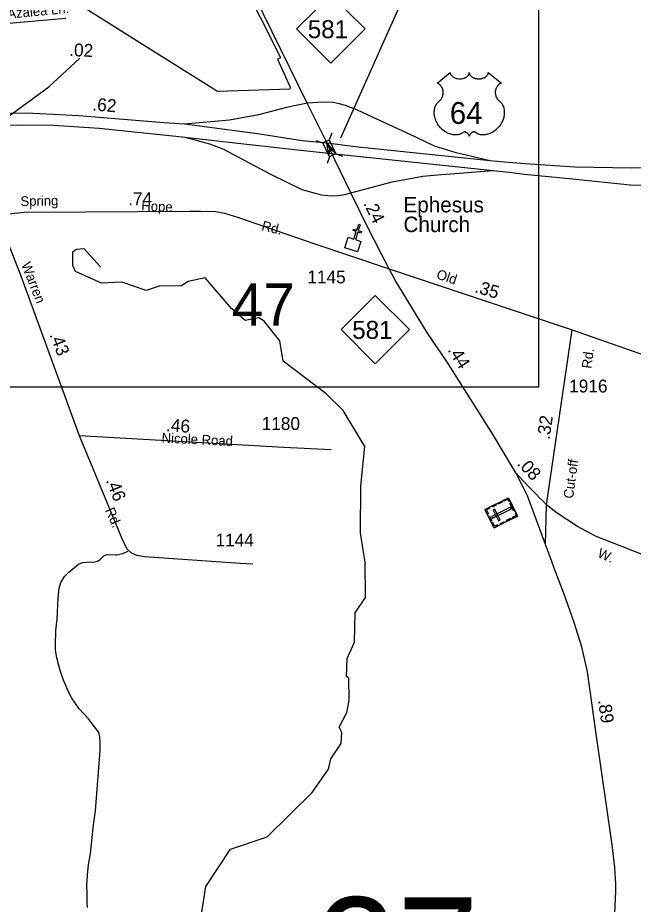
# Model space of a CAD drawing. Extents: x 2220236 to 2384410, y 720751 to 894131.
# Drawn here: x 2264156 to 2270127, y 787885 to 796491 of the extents above; entities that cross this region are included whole.
import ezdxf

# ---------------------------------------------------------------- set-up
doc = ezdxf.new("R2010")
doc.units = 0
for name, color, linetype in [('Exist Boundary Political City Limit New', 7, 'Continuous'), ('Exist Cultural Cemetery CELL', 7, 'Continuous'), ('Exist Cultural Church CELL', 7, 'Continuous'), ('Exist Cultural Church Label', 7, 'Continuous'), ('Exist Hydrographic Misc Water Feature', 7, 'Continuous'), ('Exist Road Non-System Type 51', 7, 'Continuous'), ('Exist Road Non-System Type 51 Label', 7, 'Continuous'), ('Exist Road Primary NC Attributed', 7, 'Continuous'), ('Exist Road Primary NC Service Mileage Hundredths English Label', 7, 'Continuous'), ('Exist Road Primary NC Shield CELL', 7, 'Continuous'), ('Exist Road Primary NC Shield Number Label', 7, 'Continuous'), ('Exist Road Primary NC Structure Standard Bridge CELL', 7, 'Continuous'), ('Exist Road Primary US Divided Attributed', 7, 'Continuous'), ('Exist Road Primary US Mileage Hundredths English Label', 7, 'Continuous'), ('Exist Road Primary US Ramp 1 Lane  Attributed', 7, 'Continuous'), ('Exist Road Primary US Shield CELL', 7, 'Continuous'), ('Exist Road Primary US Shield Number Label', 7, 'Continuous'), ('Exist Road Secondary Mileage Hundredths English Label', 7, 'Continuous'), ('Exist Road Secondary Structure Standard Bridge Attributed CELL', 7, 'Continuous'), ('Exist Road Secondary Structure Standard Bridge Number Label', 7, 'Continuous'), ('Exist Road Secondary Type 51 Attributed', 7, 'Continuous'), ('Exist Road Secondary Type 51 Label', 7, 'Continuous'), ('Exist Road Secondary Type 51 Number Label', 7, 'Continuous'), ('Map Preparation Boundary City Limit Buffer Line', 7, 'Continuous'), ('Map Preparation Inset Cut Line', 7, 'Continuous')]:
    doc.layers.add(name, color=color, linetype=linetype)

msp = doc.modelspace()

# ---------------------------------------------------------------- linework, layer by layer
at = {"layer": 'Exist Boundary Political City Limit New'}
msp.add_lwpolyline([(2266385.2, 796742.4), (2266628.8, 796252.2), (2266703.5, 796101.3), (2266676.8, 796089.5), (2266798.8, 795815.6), (2266795.8, 795798.6), (2266093.5, 795774.1), (2265365.2, 796231.4), (2264640, 796691.1)], dxfattribs=at)
at = {"layer": 'Exist Cultural Cemetery CELL'}
for points in [[(2268776.8, 791539.2), (2268687.8, 791717.3), (2268915.6, 791831.1), (2269004.6, 791653)], [(2268797, 791759.2), (2268758.3, 791739.8), (2268753.2, 791750), (2268791.9, 791769.4)], [(2268856, 791788.6), (2268817.3, 791769.2), (2268812.2, 791779.4), (2268850.9, 791798.8)], [(2268930.4, 791801.5), (2268920.1, 791796.3), (2268910.3, 791816), (2268874.1, 791797.9), (2268869.1, 791807.9), (2268915.6, 791831.1)], [(2268968.6, 791699.3), (2268930.7, 791775.2), (2268940.9, 791780.3), (2268978.8, 791704.4)], [(2268726.5, 791736.7), (2268731.6, 791726.6), (2268702.8, 791712.2), (2268721, 791675.9), (2268711, 791670.9), (2268687.8, 791717.3)], [(2268754.3, 791649.8), (2268762.6, 791633.1), (2268944, 791723.7), (2268935.7, 791740.4)], [(2268819.4, 791606.1), (2268836.1, 791614.5), (2268783.5, 791719.8), (2268766.8, 791711.4)], [(2268989.7, 791682.6), (2268979.5, 791677.4), (2268989.3, 791657.8), (2268953.1, 791639.7), (2268958.1, 791629.7), (2269004.5, 791652.9)], [(2268743.7, 791605.4), (2268720.5, 791651.8), (2268730.7, 791656.9), (2268753.9, 791610.5)], [(2268815.5, 791558.5), (2268810.5, 791568.7), (2268781.7, 791554.3), (2268763.5, 791590.6), (2268753.6, 791585.6), (2268776.8, 791539.2)], [(2268881.9, 791591.7), (2268843.1, 791572.3), (2268838, 791582.5), (2268876.8, 791601.9)], [(2268942, 791621.7), (2268903.3, 791602.3), (2268898.2, 791612.5), (2268936.9, 791631.9)]]:
    msp.add_lwpolyline(points, close=True, dxfattribs=at)
at = {"layer": 'Exist Cultural Church CELL'}
msp.add_lwpolyline([(2267361.4, 794359.4), (2267415.5, 794341.8), (2267439.3, 794414.1), (2267408.9, 794424.1), (2267413.9, 794439.3), (2267444.3, 794429.3), (2267463.1, 794486.4), (2267478.3, 794481.4), (2267459.5, 794424.3), (2267489.9, 794414.3), (2267484.9, 794399.1), (2267454.5, 794409.1), (2267430.8, 794336.8), (2267485.5, 794318.6), (2267452.3, 794217.5), (2267328.2, 794258.3)], close=True, dxfattribs=at)
at = {"layer": 'Exist Hydrographic Misc Water Feature'}
msp.add_lwpolyline([(2265893.8, 787499.1), (2265980.9, 788058.2), (2266218.8, 788420.7), (2266575.8, 788537.9), (2267012.9, 788968.4), (2267168.8, 789194.8), (2267193.8, 789296), (2267291.8, 789444.8), (2267298.8, 789552.9), (2267273.8, 789602.6), (2267346.8, 789745.4), (2267370.8, 789863), (2267368.9, 790079.5), (2267343.9, 790096.4), (2267350.9, 790270.1), (2267423.9, 790429.3), (2267429.8, 790714.6), (2267528.9, 790863.4), (2267525, 791204.6), (2267480.9, 791487.6), (2267484.8, 791946.7), (2267522.9, 792329.7), (2267311.9, 792678.4), (2267143, 792842.6), (2266731.8, 793156.1), (2266697, 793353.6), (2266544.8, 793543.7), (2266494.8, 793577.6), (2266361.9, 793550.8), (2266227.8, 793668.4), (2265974.8, 793965.5), (2265808.9, 793929.6), (2265742.9, 793888.3), (2265525.9, 793886.2), (2265401.9, 793842.9), (2265166.9, 793923.1), (2264968, 793914.1), (2264716.8, 794027.6), (2264690.9, 794087.1), (2264689.9, 794218.4), (2264722.9, 794243.8), (2264797.8, 794252.2), (2264957.9, 794071.8)], dxfattribs=at)
at = {"layer": 'Exist Road Non-System Type 51'}
for p, q in [((2263944.6, 796428.7), (2264622.4, 796486.6)), ((2269275.9, 791377.3), (2269285.6, 791763.6))]:
    msp.add_line(p, q, dxfattribs=at)
msp.add_lwpolyline([(2264830.9, 787852.9), (2264828.4, 787897), (2264829.5, 787988.9), (2264826.7, 788068.8), (2264831.9, 788166.8), (2264841, 788266.8), (2264859.9, 788377), (2264889.2, 788655.1), (2264910, 788791.2), (2264956.5, 789377.5), (2264955.6, 789457.3), (2264951.1, 789511.4), (2264946.9, 789539.2), (2264938.7, 789559.2), (2264890.2, 789620.8), (2264843.5, 789684.1), (2264752.8, 789781.4), (2264681.8, 789886.6), (2264651.3, 789942.2), (2264600.2, 790061.9), (2264569.3, 790145.5), (2264552.9, 790201.2), (2264536.3, 790277.1), (2264523.4, 790351), (2264521.1, 790396.8), (2264523.7, 790540.9), (2264536.6, 790652.8), (2264548.7, 790858.9), (2264557.9, 790954.9), (2264573.2, 791009.1), (2264608.7, 791065.4), (2264650.4, 791107.7), (2264745.6, 791186.5), (2264767.4, 791196.9), (2264787.3, 791203), (2264861.2, 791207.7), (2264891.4, 791205.9), (2264929.1, 791214.3), (2264955.1, 791232.6), (2264990.6, 791268.8), (2265012.6, 791277.2), (2265042.4, 791279.4), (2265102.5, 791275.9), (2265116.5, 791276), (2265176.4, 791288.6), (2265228.1, 791313.1)], dxfattribs=at)
at = {"layer": 'Exist Road Primary NC Attributed'}
for points in [[(2266964.1, 795660.4), (2266371.3, 796873.2), (2266310.4, 796972.7), (2266269.7, 797046.3), (2266154.2, 797215), (2266099.6, 797280.5), (2266012.7, 797371.7), (2265867.5, 797512.3), (2264281, 799034.6)], [(2267155.8, 795272.1), (2266964.1, 795660.4)], [(2267203.3, 795172.5), (2267155.8, 795272.1)], [(2267385.5, 794791.8), (2267231.6, 795112.4), (2267203.3, 795172.5)], [(2267759.2, 794053.6), (2267686, 794188.8), (2267543.3, 794473.3), (2267385.5, 794791.8)], [(2268986.7, 792072.1), (2268768.9, 792441.6), (2268319.4, 793153.2), (2268130.9, 793429.5), (2267818.2, 793942.2), (2267759.2, 794053.6)], [(2269908.1, 787520), (2269949.2, 787797.6), (2269957.9, 788009.5), (2269957.9, 788079.9), (2269946.7, 788241), (2269922.8, 788461.5), (2269771.3, 789517.1), (2269682, 790139.6), (2269627.9, 790383.2), (2269554.8, 790621.4), (2269457.4, 790894.8), (2269360.1, 791146.5), (2269335.7, 791211.4), (2269276.2, 791376.5), (2269100.3, 791850.2), (2269043.5, 791965.2), (2268986.7, 792072.1)]]:
    msp.add_lwpolyline(points, dxfattribs=at)
at = {"layer": 'Exist Road Primary NC Service Mileage Hundredths English Label'}
msp.add_line((2267289.9, 795323.7), (2267911.7, 796719.5), dxfattribs=at)
at = {"layer": 'Exist Road Primary NC Shield CELL'}
for points in [[(2266860, 796381.6), (2267193, 796714.6), (2267526, 796381.6), (2267193, 796048.6)], [(2267291.5, 793463), (2267624.5, 793796), (2267957.5, 793463), (2267624.5, 793130)]]:
    msp.add_lwpolyline(points, close=True, dxfattribs=at)
at = {"layer": 'Exist Road Primary NC Structure Standard Bridge CELL'}
for p, q in [((2267201.2, 795371.6), (2267177.9, 795306.7)), ((2267049.1, 795299.8), (2267114.1, 795276.5)), ((2267179.8, 795140.4), (2267156.6, 795075.5)), ((2267242.2, 795169.9), (2267307.1, 795146.7))]:
    msp.add_line(p, q, dxfattribs=at)
msp.add_lwpolyline([(2267177.9, 795306.7), (2267242.5, 795170.1), (2267178.7, 795139.9), (2267114.1, 795276.5)], close=True, dxfattribs=at)
at = {"layer": 'Exist Road Primary US Divided Attributed'}
for points in [[(2278760.7, 797785.7), (2278634.1, 797712.7), (2278123.1, 797423.3), (2277447.8, 797050.5), (2276407.8, 796485.1), (2275955, 796277.4), (2275575.4, 796119.3), (2274988.2, 795883.4), (2274504.8, 795715.9), (2273971.9, 795562.5), (2273476.7, 795432.7), (2273042.8, 795331.3), (2272551.1, 795235.7), (2272168.5, 795175.6), (2271850.2, 795137.8), (2271531.8, 795104.8), (2271026, 795062.3), (2270657, 795042.2), (2270112.2, 795030.5), (2269560.4, 795041.1), (2269077, 795071.7), (2268875.4, 795088.3), (2268739.3, 795102.4)], [(2268766.4, 795006.9), (2268922.6, 794990.3), (2269072.9, 794973.8), (2269536.9, 794925.5), (2270098.1, 794867.7), (2270652.2, 794852.3), (2271040.2, 794858.2), (2271554.2, 794886.5), (2271929.2, 794916), (2272209.8, 794945.5), (2272624.2, 795003.3), (2273047.5, 795088.3), (2273507.3, 795194.4), (2274014.3, 795336), (2274540.2, 795503.5), (2275047.1, 795699.4), (2275674.4, 795973.1), (2276077.6, 796176), (2276417.2, 796362.4), (2277472.5, 796953.6), (2278132.1, 797318.5), (2278782.6, 797690.4)], [(2265772.7, 795458.7), (2265573.6, 795471), (2264748.1, 795539.4), (2264245, 795564.1), (2263924.2, 795558.8)], [(2263926, 795447.7), (2264159.2, 795451.6), (2264501.2, 795448.1), (2264945.7, 795418.6), (2265749.8, 795333.6), (2265775.9, 795330.8)], [(2267155.8, 795272.1), (2266914.1, 795295.9), (2266481.2, 795363.4), (2265772.7, 795458.7)], [(2265775.9, 795330.8), (2266347.5, 795267.6), (2266930.6, 795201.5), (2267203.3, 795172.5)], [(2268739.3, 795102.4), (2267430.5, 795238.1), (2267155.8, 795272.1)], [(2267203.3, 795172.5), (2267420.5, 795149.6), (2268766.4, 795006.9)]]:
    msp.add_lwpolyline(points, dxfattribs=at)
at = {"layer": 'Exist Road Primary US Ramp 1 Lane  Attributed'}
for points in [[(2266964.1, 795660.4), (2266871.9, 795642.6), (2266764.2, 795620.3), (2266492.1, 795548.9), (2266209.8, 795495.7), (2265772.7, 795458.7)], [(2268739.3, 795102.4), (2268409.4, 795177.8), (2268200.1, 795243.9), (2268017.3, 795330.2), (2267589.9, 795528.1), (2267451.7, 795593.5), (2267335.7, 795638.1), (2267274.8, 795656), (2267216.8, 795667.9), (2267142.5, 795670.9), (2267065.2, 795669.4), (2266964.1, 795660.4)], [(2265775.9, 795330.8), (2266015.6, 795266.4), (2266152.4, 795215.7), (2266606.6, 794973.2), (2266912.8, 794824.5), (2267098.6, 794772.4), (2267195.3, 794763.5), (2267265.1, 794766.5), (2267326.1, 794773.9), (2267385.5, 794791.8)], [(2267385.5, 794791.8), (2267788.3, 794898.3), (2268085.5, 794951.4), (2268267, 794970.3), (2268395.6, 794978.5), (2268766.4, 795006.9)]]:
    msp.add_lwpolyline(points, dxfattribs=at)
at = {"layer": 'Exist Road Primary US Shield CELL'}
msp.add_lwpolyline([(2268351.9, 795959.1), (2268352.2, 795953.8), (2268353.5, 795947.5), (2268354.5, 795944.2), (2268357.5, 795938), (2268362.3, 795930.6), (2268369.1, 795923.4), (2268376.8, 795917.1), (2268381.9, 795913.8), (2268390.7, 795909.1), (2268400.7, 795904.9), (2268411.8, 795901.7), (2268423.1, 795899.4), (2268435.5, 795898), (2268447.7, 795897.8), (2268460.9, 795898.8), (2268475.5, 795901.6), (2268482.2, 795903.4), (2268489.8, 795905.9), (2268496.7, 795908.8), (2268504.4, 795912.9), (2268510.6, 795916.9), (2268515.4, 795920.4), (2268522.2, 795926.9), (2268527.7, 795933.7), (2268529.9, 795937.5), (2268531.9, 795941.1), (2268534.6, 795948.9), (2268535.4, 795952.3), (2268535.9, 795959.4), (2268536.4, 795953.4), (2268537, 795949.7), (2268537.9, 795946.1), (2268539.5, 795942.2), (2268542.2, 795936.7), (2268545.2, 795932.2), (2268551, 795925.4), (2268554.5, 795922.1), (2268557.8, 795919.4), (2268566.5, 795913.4), (2268576.8, 795908.2), (2268581.8, 795906), (2268586.9, 795904.2), (2268593.5, 795902.2), (2268600.2, 795900.6), (2268606.9, 795899.5), (2268613.7, 795898.5), (2268620.7, 795898), (2268626.4, 795897.8), (2268633.4, 795897.9), (2268639.9, 795898.3), (2268646.5, 795899), (2268653.8, 795900.2), (2268659.6, 795901.5), (2268667.4, 795903.6), (2268674.3, 795906.1), (2268680.5, 795908.8), (2268688.5, 795912.9), (2268694.9, 795917), (2268699.6, 795920.8), (2268705.3, 795925.9), (2268710.6, 795932.1), (2268713.7, 795936.6), (2268715.9, 795941.2), (2268717.9, 795946.1), (2268719.2, 795951.2), (2268719.8, 795955.7), (2268719.9, 795959.5), (2268848.5, 795857.1), (2268845.5, 795855.9), (2268838.5, 795852.5), (2268833, 795849.3), (2268824.1, 795843), (2268820.3, 795839.6), (2268816.5, 795836), (2268813, 795832.2), (2268810, 795828.7), (2268806.2, 795823.5), (2268802.9, 795818.3), (2268799.6, 795812.6), (2268797.2, 795807.7), (2268793.3, 795797.4), (2268791.4, 795790.8), (2268790.2, 795785.3), (2268788.6, 795773.8), (2268788.3, 795768.3), (2268788.3, 795762.9), (2268788.6, 795757.2), (2268789.1, 795751.8), (2268790.1, 795746.1), (2268791, 795741), (2268792.6, 795734.9), (2268794.9, 795727.8), (2268797.7, 795720.8), (2268803.6, 795709.7), (2268811.1, 795698.3), (2268816.5, 795691.9), (2268821.8, 795686.4), (2268829.8, 795679.7), (2268834.1, 795675.9), (2268839, 795671), (2268847.1, 795661.6), (2268850.3, 795657.2), (2268853.6, 795652.3), (2268856.7, 795647.2), (2268859.7, 795641.7), (2268862.1, 795636.9), (2268866.6, 795625.9), (2268869.9, 795615.2), (2268871.5, 795609.6), (2268873.9, 795597), (2268874.8, 795590.7), (2268875.8, 795578.4), (2268875.8, 795563.5), (2268874.7, 795549.4), (2268872, 795532.9), (2268869.8, 795523), (2268866.4, 795511.6), (2268863.2, 795501.6), (2268857.3, 795486.9), (2268852.1, 795476.3), (2268845.3, 795463.8), (2268840.7, 795456.3), (2268835.3, 795448.3), (2268828.5, 795439), (2268820.6, 795429.1), (2268811.1, 795418.7), (2268803.5, 795411), (2268793.4, 795402.1), (2268787.4, 795397.1), (2268778.7, 795390.5), (2268766.9, 795382.6), (2268755.2, 795375.9), (2268745.2, 795370.8), (2268736.4, 795367), (2268725, 795362.6), (2268706, 795357.4), (2268699.1, 795355.9), (2268690.9, 795354.7), (2268683.2, 795354), (2268675.8, 795353.5), (2268665.8, 795353.5), (2268655.8, 795354.3), (2268646.4, 795355.6), (2268636.6, 795357.7), (2268626.4, 795360.7), (2268617, 795364.4), (2268607.6, 795369), (2268591.7, 795379), (2268587.1, 795381.5), (2268584.5, 795382.2), (2268578.4, 795382.5), (2268572.6, 795381.2), (2268566.7, 795378.9), (2268563.1, 795377), (2268558.4, 795373.9), (2268554.7, 795371), (2268550.3, 795366.8), (2268547.3, 795363.3), (2268545, 795360.6), (2268540.5, 795353.5), (2268538.9, 795350.2), (2268537.2, 795345.8), (2268535.8, 795339.5), (2268533.7, 795347.5), (2268531.4, 795352.8), (2268528.6, 795357.4), (2268525.8, 795361.4), (2268521.3, 795366.6), (2268517.3, 795370.5), (2268512.4, 795374.4), (2268507.3, 795377.5), (2268503.1, 795379.7), (2268499.3, 795381.1), (2268494.7, 795382.2), (2268490.9, 795382.5), (2268487.8, 795382.5), (2268483.5, 795381.5), (2268477.7, 795377.3), (2268472.2, 795373.5), (2268466.2, 795369.8), (2268459, 795366), (2268453.8, 795363.5), (2268447.6, 795361.1), (2268440.3, 795358.7), (2268432.4, 795356.6), (2268424.3, 795355), (2268417.1, 795353.9), (2268409.4, 795353.2), (2268402.5, 795353), (2268395.3, 795353.1), (2268388.6, 795353.6), (2268380.7, 795354.3), (2268371, 795355.7), (2268363, 795357.5), (2268354.5, 795359.8), (2268345.7, 795362.6), (2268336.4, 795366.1), (2268324.7, 795371.2), (2268316.6, 795375.4), (2268303.7, 795382.8), (2268288.7, 795393.2), (2268277.3, 795402.4), (2268269, 795409.9), (2268256.8, 795422.4), (2268249.6, 795430.5), (2268238.3, 795445.1), (2268231.1, 795455.6), (2268226.5, 795463.4), (2268219.6, 795475.9), (2268215.9, 795483.7), (2268211, 795495.1), (2268207.2, 795505.5), (2268204, 795515.4), (2268202.3, 795521.7), (2268199.8, 795532.7), (2268198.4, 795540.5), (2268196.9, 795551.2), (2268196.1, 795562.6), (2268196, 795573), (2268196.2, 795581.6), (2268197.2, 795591.7), (2268198.9, 795602.4), (2268201, 795611.6), (2268202.8, 795618.3), (2268205.6, 795626.3), (2268209.2, 795635.2), (2268213.4, 795643.7), (2268217.5, 795650.8), (2268222.6, 795658.4), (2268227.6, 795664.8), (2268234.2, 795672), (2268241, 795678.5), (2268247.3, 795683.6), (2268254.7, 795690.9), (2268258.6, 795695.3), (2268263.3, 795701.5), (2268267, 795707.2), (2268269.9, 795712.2), (2268273.9, 795719.8), (2268276.2, 795725.4), (2268279.2, 795734.1), (2268280.6, 795740.1), (2268282.2, 795748), (2268283.2, 795755.3), (2268283.5, 795764.5), (2268283.3, 795772.1), (2268282.3, 795781), (2268280.6, 795789.5), (2268278.6, 795797), (2268275.4, 795805.5), (2268272.5, 795811.7), (2268267.6, 795820.1), (2268262.1, 795828), (2268256.5, 795834.4), (2268250.8, 795840.1), (2268245.3, 795844.3), (2268240.1, 795848), (2268233.6, 795852), (2268227.3, 795855.1), (2268223.3, 795856.7)], close=True, dxfattribs=at)
at = {"layer": 'Exist Road Secondary Mileage Hundredths English Label'}
msp.add_lwpolyline([(2264046.2, 795520.4), (2264458.6, 795818.6), (2264756.8, 796097.7)], dxfattribs=at)
at = {"layer": 'Exist Road Secondary Structure Standard Bridge Attributed CELL'}
msp.add_lwpolyline([(2267173.8, 795157.5), (2267154.4, 795277.8), (2267231.3, 795183.3), (2267179.3, 795222.2)], close=True, dxfattribs=at)
at = {"layer": 'Exist Road Secondary Type 51 Attributed'}
for p in [(2267759.2, 794053.6), (2269285.6, 791763.6)]:
    msp.add_line(p, (2269533.9, 793460.6), dxfattribs=at)
for points in [[(2263953.3, 794574.9), (2264215.9, 794603.1), (2264813.3, 794606.6), (2265818.7, 794613.7), (2265933.3, 794613.7), (2266073.4, 794610.2), (2266161.5, 794594.3), (2266286.6, 794555.5), (2267037.4, 794296.3), (2267759.2, 794053.6)], [(2263953.3, 794574.9), (2264185.1, 793984.2), (2264752.8, 792435.6)], [(2269533.9, 793460.6), (2270311.5, 793187.7)], [(2264752.8, 792435.6), (2266736, 792323.3), (2267196.9, 792298.6)], [(2264752.8, 792435.6), (2265172.8, 791420.5), (2265216.9, 791332.4), (2265253.9, 791298.9), (2265306.8, 791274.2), (2265384.3, 791260.1), (2266313.1, 791196.6), (2266436.4, 791189.6)], [(2269285.6, 791763.6), (2269249.1, 791800.1), (2269220.7, 791827.2), (2269180.1, 791867.8), (2269120.7, 791931.8), (2269055.7, 791999), (2268986.7, 792072.1)], [(2270212.4, 791279.7), (2269761.8, 791456.8), (2269584.7, 791550.7), (2269388.9, 791682.2), (2269285.6, 791763.6)]]:
    msp.add_lwpolyline(points, dxfattribs=at)
at = {"layer": 'Map Preparation Boundary City Limit Buffer Line'}
msp.add_lwpolyline([(2266385.2, 796742.4), (2266628.8, 796252.2), (2266703.5, 796101.3), (2266676.8, 796089.5), (2266798.8, 795815.6), (2266795.8, 795798.6), (2266093.5, 795774.1), (2265365.2, 796231.4), (2264640, 796691.1)], dxfattribs=at)
at = {"layer": 'Map Preparation Inset Cut Line'}
msp.add_lwpolyline([(2256785.4, 804809.4), (2269207.8, 804809.4), (2269207.8, 792904.9), (2256785.4, 792904.9), (2256785.4, 804809.4)], dxfattribs=at)
msp.add_lwpolyline([(2256785.4, 804809.4), (2269207.8, 804809.4), (2269207.8, 792904.9), (2256785.4, 792904.9), (2256785.4, 804809.4)], dxfattribs=at)

# ---------------------------------------------------------------- texts
at = {"layer": 'Exist Cultural Church Label'}
for s, p in [('Ephesus', (2267897.4, 794601.1)), ('Church', (2267897.4, 794410))]:
    msp.add_text(s, height=150, dxfattribs=at).set_placement(p)
at = {"layer": 'Exist Road Non-System Type 51 Label'}
msp.add_text('Azalea Ln.', height=95, rotation=5.44468, dxfattribs=at).set_placement((2264059.4, 796480.8))
at = {"layer": 'Exist Road Primary NC Service Mileage Hundredths English Label'}
for s, rotation, p in [('.24', 296.3512, (2267506.4, 794688.6)), ('.44', 302.28157, (2268322.3, 793265.6)), ('.89', 278.16111, (2269784.6, 789864.5))]:
    msp.add_text(s, height=125, rotation=rotation, dxfattribs=at).set_placement(p)
at = {"layer": 'Exist Road Primary NC Shield Number Label'}
for p in [(2266969.2, 796291.9), (2267400.6, 793373.3)]:
    msp.add_text('581', height=175, dxfattribs=at).set_placement(p)
at = {"layer": 'Exist Road Primary US Mileage Hundredths English Label'}
msp.add_text('.62', height=125, rotation=355.26517, dxfattribs=at).set_placement((2264876.1, 795591.5))
at = {"layer": 'Exist Road Primary US Shield Number Label'}
msp.add_text('64', height=212.5, dxfattribs=at).set_placement((2268347.6, 795459.8))
at = {"layer": 'Exist Road Secondary Mileage Hundredths English Label'}
for s, rotation, p in [('.02', 357.61406, (2264653, 796119.1)), ('.74', 0.78347, (2265227.9, 794669.2)), ('.35', 343.09465, (2268580.8, 793828.2)), ('.43', 291.31192, (2264461.7, 793413.6)), ('.32', 81.6787, (2269314.2, 792390.7)), ('.46', 356.08018, (2265591.6, 792477.5)), ('.08', 313.34977, (2268992.8, 792156.7)), ('.46', 291.31192, (2265008.9, 792000.5))]:
    msp.add_text(s, height=125, rotation=rotation, dxfattribs=at).set_placement(p)
at = {"layer": 'Exist Road Secondary Structure Standard Bridge Number Label'}
for s, height, p in [('47', 410.1, (2266232.5, 793502.3)), ('27', 1066.27, (2267042.9, 786886.4))]:
    msp.add_text(s, height=height, dxfattribs=at).set_placement(p)
at = {"layer": 'Exist Road Secondary Type 51 Label'}
for s, rotation, p in [('Spring', 1.18944, (2264183, 794662.1)), ('Hope', 357.3264, (2265352.6, 794619.5)), ('Rd.', 346.19277, (2266515.3, 794429.6)), ('Warren', 291.31192, (2264187.7, 794096.6)), ('Old', 341.52343, (2268209.8, 793961.4)), ('Rd.', 82.32, (2269719.4, 793080.8)), ('Nicole Road', 357.09574, (2265549.3, 792367.2)), ('Cut-off', 82.32, (2269542.7, 791818.4)), ('Rd.', 293.65169, (2265000.8, 791710.8)), ('W.', 336.30934, (2269772, 791259.2))]:
    msp.add_text(s, height=95, rotation=rotation, dxfattribs=at).set_placement(p)
at = {"layer": 'Exist Road Secondary Type 51 Number Label'}
for s, p in [('1145', (2266964.8, 793912)), ('1916', (2269504.9, 792852.8)), ('1180', (2266521.9, 792488.9)), ('1144', (2266074.5, 791358.4))]:
    msp.add_text(s, height=125, dxfattribs=at).set_placement(p)

doc.saveas('drawing.dxf')
